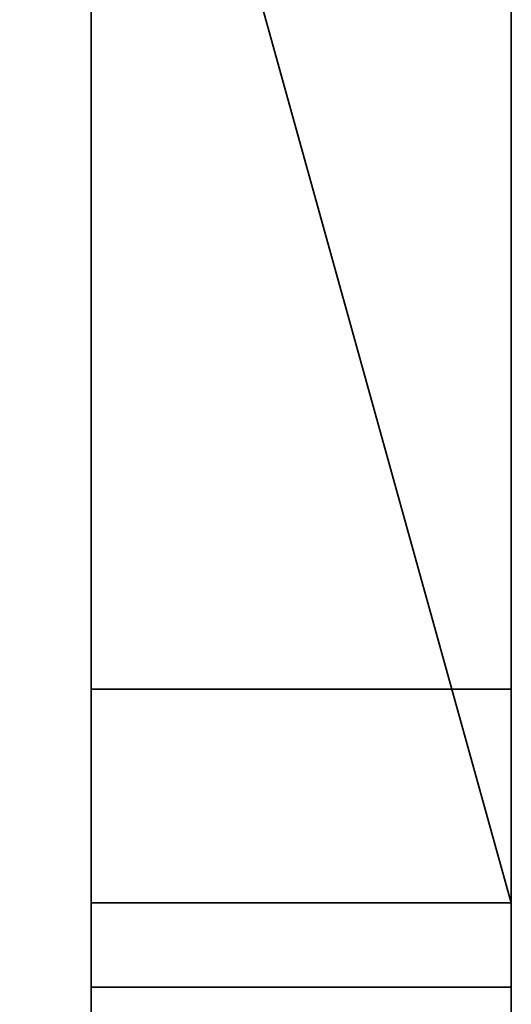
# Model space of a CAD drawing. Header units: millimetres. Extents: x -603 to 3703, y -120 to 193.
# Tile 441 of 656: x 1983.58 to 1986.5, y -32.1 to -26.24. Entities that reach past the tile are written whole.
import ezdxf

# ---------------------------------------------------------------- set-up
doc = ezdxf.new("R2010")
doc.units = ezdxf.units.MM
doc.layers.add('152', color=7, linetype='Continuous', true_color=0xffffff)

# ---------------------------------------------------------------- blocks, each defined once
blk = doc.blocks.new('UG_SURFACE_002')
at = {"layer": '152', "color": 252, "linetype": 'Continuous', "lineweight": 35}
for points in [[(2177.5, -35, 2213.0001), (2177.5, 174.4, 2213.0001), (822.5, 174.4, 2213.0001), (822.5, -35, 2213.0001)], [(972.5, -35, 2063), (972.5, 174.4, 2063), (2027.4999, 174.4, 2063), (2027.4999, -35, 2063)]]:
    blk.add_3dface(points, dxfattribs=at)
blk = doc.blocks.new('UG_SURFACE_085')
at = {"layer": '152', "color": 43, "linetype": 'Continuous', "lineweight": 35}
for points in [[(1016, -49, 2017), (1984, -49, 2017), (1984, 0, 2017), (1016, 0, 2017)], [(1984, 0, 2017), (1984, -49, 2017), (1984, -32, 27), (1984, -22, 27)], [(1016, -47), (1016, -2), (1984, -2), (1984, -47)], [(1984, -47), (1984, -2), (1984, -22.5, 14), (1984, -31.5, 14)], [(1984, -22, 27), (1984, -32, 27), (1986.5, -32, 27), (1986.5, -22, 27)], [(1986.5, -31.5, 14), (1984, -22.5, 14), (1986.5, -22.5, 14)], [(1986.5, -31.5, 14), (1984, -31.5, 14), (1984, -22.5, 14)], [(1984, -30.2276, 24), (1984, -31.5, 24), (1986.5, -31.5, 24), (1986.5, -30.2276, 24)], [(1984, -30.2276, 25), (1984, -30.2276, 24), (1986.5, -30.2276, 24), (1986.5, -30.2276, 25)], [(1984, -32, 25), (1984, -30.2276, 25), (1986.5, -30.2276, 25), (1986.5, -32, 25)], [(1984, -31.5, 24), (1984, -30.2276, 24), (1984, -30.2276, 25), (1984, -32, 25)], [(1984, -31.5, 24), (1984, -31.5, 14), (1986.5, -31.5, 14), (1986.5, -31.5, 24)], [(1984, -49, 2), (1984, -47), (1984, -31.5, 14), (1984, -31.5, 24)], [(1984, -31.5, 24), (1984, -32, 25), (1984, -49, 2)], [(1984, -32, 27), (1984, -32, 25), (1986.5, -32, 25), (1986.5, -32, 27)], [(1984, -32, 25), (1984, -32, 27), (1984, -49, 2017), (1984, -49, 2)]]:
    blk.add_3dface(points, dxfattribs=at)
blk = doc.blocks.new('UG_SURFACE_089')
at = {"layer": '152', "color": 252, "linetype": 'Continuous', "lineweight": 35}
for points in [[(1011, -46.92, 2022.5), (1989, -46.92, 2022.5), (1989, 14.42, 2022.5), (1011, 14.42, 2022.5)], [(1012.5, -46.92, 2020.9999), (1012.5, 14.42, 2020.9999), (1987.5, 14.42, 2020.9999), (1987.5, -46.92, 2020.9999)]]:
    blk.add_3dface(points, dxfattribs=at)

msp = doc.modelspace()

# ---------------------------------------------------------------- linework, layer by layer
at = {"layer": '152', "color": 252, "linetype": 'Continuous', "lineweight": -3, "true_color": 0x939598}
for p, q in [((1984, 0, 2017), (1984, -49, 2017)), ((1984, -2), (1984, -47)), ((1986.5, -21.2321, 28), (1986.5, -32.7679, 28)), ((1984, -22, 27), (1984, -32, 27)), ((1986.5, -22, 27), (1986.5, -32, 27)), ((1984, -31.5, 14), (1984, -22.5, 14)), ((1986.5, -30.2276, 25), (1984, -30.2276, 25)), ((1986.5, -30.2276, 24), (1984, -30.2276, 24)), ((1984, -32, 25), (1984, -30.2276, 25)), ((1984, -30.2276, 24), (1984, -31.5, 24)), ((1984, -30.2276, 25), (1984, -30.2276, 24)), ((1986.5, -32, 25), (1986.5, -30.2276, 25)), ((1986.5, -30.2276, 25), (1986.5, -30.2276, 24)), ((1986.5, -30.2276, 24), (1986.5, -31.5, 24)), ((1986.5, -31.5, 14), (1984, -31.5, 14)), ((1986.5, -31.5, 24), (1984, -31.5, 24)), ((1984, -31.5, 24), (1984, -31.5, 14)), ((1986.5, -32.5, 14), (1986.5, -31.5, 14)), ((1986.5, -31.5, 24), (1986.5, -31.5, 14)), ((1986.5, -32, 27), (1984, -32, 27)), ((1986.5, -32, 25), (1984, -32, 25)), ((1984, -32, 27), (1984, -32, 25)), ((1986.5, -32, 27), (1986.5, -32, 25))]:
    msp.add_line(p, q, dxfattribs=at)
at = {"layer": '152', "color": 252, "linetype": 'Continuous', "lineweight": -3, "true_color": 0x939598, "extrusion": (1, 0, 0)}
msp.add_circle((-27, 21.5, 1986.5), 2, dxfattribs=at)

# ---------------------------------------------------------------- block references
at = {"layer": '152', "color": 252, "linetype": 'Continuous', "lineweight": -3, "true_color": 0x939598}
for name in ['UG_SURFACE_002', 'UG_SURFACE_089', 'UG_SURFACE_085']:
    msp.add_blockref(name, (0, 0), dxfattribs=at)

doc.saveas('drawing.dxf')
